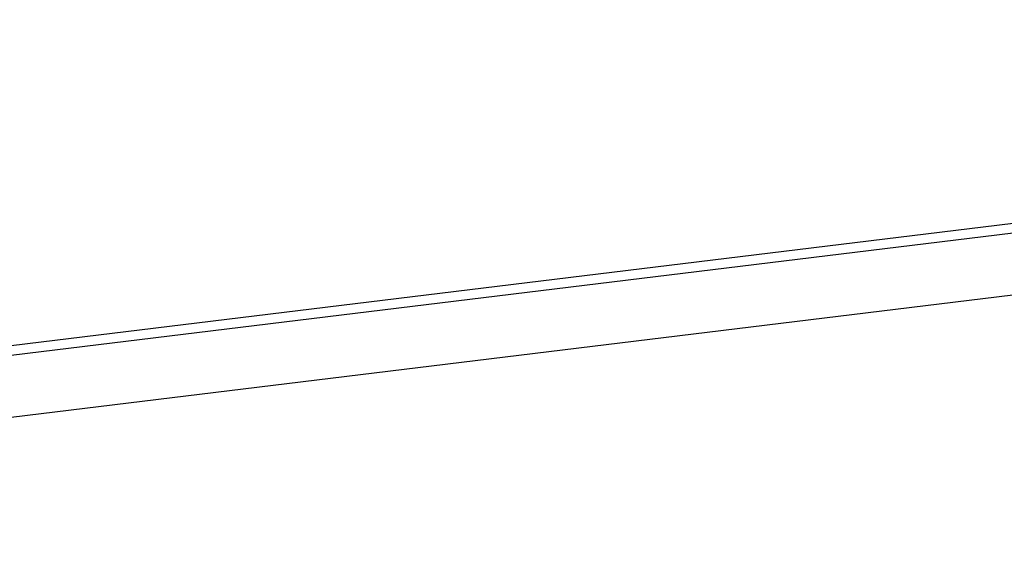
# Paper-space layout '45651_1_3' of a CAD drawing. Header units: millimetres. Extents: x -231 to 594, y 0 to 420.
# Tile 261 of 279: x 353.74 to 357.71, y 269.33 to 271.51. Entities that reach past the tile are written whole.
import ezdxf

# ---------------------------------------------------------------- set-up
doc = ezdxf.new("R2010")
doc.units = ezdxf.units.MM
doc.header["$LTSCALE"] = 32.67
doc.layers.get('0').update_dxf_attribs({"linetype": 'CONTINUOUS'})
doc.layers.add('03__ASM_ALL_CURVES', color=7, linetype='CONTINUOUS')
doc.styles.get("Standard").update_dxf_attribs({"font": 'arial.ttf'})
doc.dimstyles.get("Standard").update_dxf_attribs({"dimtxt": 3.5, "dimasz": 2.5, "dimexe": 1, "dimexo": 0.0625, "dimtad": 1, "dimdsep": 46, "dimtxsty": 'STANDARD', "dimblk": '_FILLED', "dimblk1": '_FILLED', "dimblk2": '_FILLED', "dimcen": 0.09, "dimclrt": 5, "dimazin": 2, "dimtp": 0.01, "dimtm": 0.01, "dimtfac": 1, "dimtofl": 0, "dimtmove": 0, "dimatfit": 3, "dimldrblk": '_FILLED', "dimfxl": 1, "dimtolj": 1, "dimarcsym": 0})

# ---------------------------------------------------------------- blocks, each defined once
blk = doc.blocks.new('_FILLED')
at = {"color": 0, "linetype": 'BYBLOCK'}
blk.add_solid([(0, 0), (-1, 0.2), (-1, -0.2)], dxfattribs=at)

psp = doc.layouts.new('45651_1_3')

# ---------------------------------------------------------------- linework, layer by layer
at = {"color": 7, "linetype": 'CONTINUOUS'}
for p, q in [((349.1179, 269.5936), (357.8018, 270.6535)), ((349.0288, 269.3321), (357.8002, 270.4027))]:
    psp.add_line(p, q, dxfattribs=at)
at = {"layer": '03__ASM_ALL_CURVES', "color": 4, "linetype": 'CONTINUOUS'}
psp.add_line((361.7485, 271.1722), (349.4737, 269.674), dxfattribs=at)

# ---------------------------------------------------------------- leaders
at = {"color": 2, "linetype": 'CONTINUOUS'}
psp.add_leader([(365.0908, 271.1176), (320.8001, 288.0274), (316.8001, 288.0274)], dimstyle='STANDARD', override={"dimtad": 0}, dxfattribs=at)

doc.saveas('drawing.dxf')
